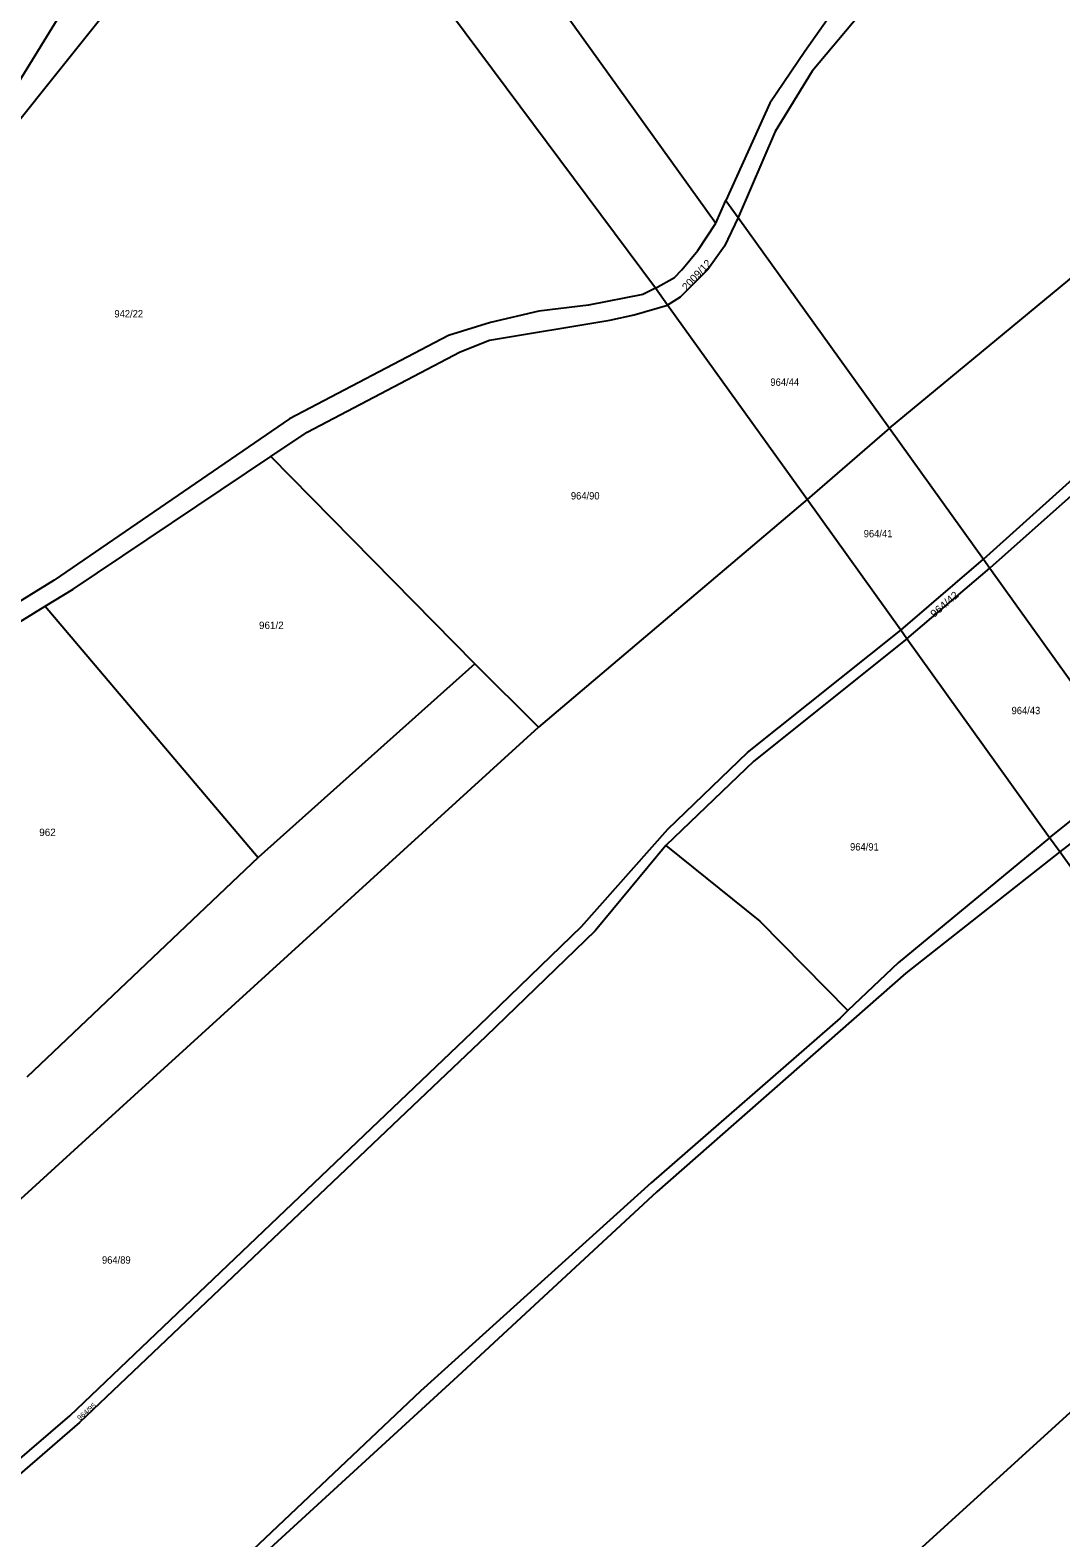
# Model space of a CAD drawing. Extents: x -679733 to -673243, y -1075091 to -1066557.
# Drawn here: x -675775.4 to -675537.9, y -1070049.2 to -1069701.8 of the extents above; entities that cross this region are included whole.
import ezdxf

# ---------------------------------------------------------------- set-up
doc = ezdxf.new("R2010")
doc.units = 0
doc.header["$LTSCALE"] = 0.68
doc.layers.add('1', color=7, linetype='Continuous', lineweight=25)
doc.layers.add('2', color=7, linetype='Continuous')

msp = doc.modelspace()

# ---------------------------------------------------------------- linework, layer by layer
at = {"layer": '1'}
for p, q in [((-675631.33, -1069761.26), (-675716.92, -1069646.26)), ((-675617.44, -1069746.31), (-675615.07, -1069741.04)), ((-675628.52, -1069765.17), (-675631.33, -1069761.26)), ((-675596.39, -1069809.98), (-675628.52, -1069765.17)), ((-675577.41, -1069793.55), (-675596.39, -1069809.98)), ((-675577.41, -1069793.55), (-675555.77, -1069823.71)), ((-675672.93, -1069847.79), (-675719.93, -1069800.08)), ((-675574.82, -1069840.05), (-675555.77, -1069823.71)), ((-675555.77, -1069823.71), (-675554.27, -1069825.81)), ((-675573.4, -1069842.03), (-675554.27, -1069825.81)), ((-675771.88, -1069834.54), (-675722.87, -1069892.41)), ((-675573.4, -1069842.03), (-675574.82, -1069840.05)), ((-675540.53, -1069887.87), (-675573.4, -1069842.03)), ((-675540.53, -1069887.87), (-675521.03, -1069872.16)), ((-675518.44, -1069875.77), (-675538.19, -1069891.12)), ((-675538.19, -1069891.12), (-675540.53, -1069887.87))]:
    msp.add_line(p, q, dxfattribs=at)
for points in [[(-675621.55, -1069571.95), (-675687.7, -1069624.65), (-675699.58, -1069631.78), (-675617.44, -1069746.31)], [(-675577.41, -1069793.55), (-675513.38, -1069740.61), (-675438.43, -1069681.55), (-675423.15, -1069696.73), (-675307.8, -1069614.74)], [(-675717.82, -1069645.05), (-675741.39, -1069660.86), (-675748.35, -1069676.94), (-675762.53, -1069688.49), (-675779.47, -1069716.06), (-675842.4, -1069797.54), (-675859.77, -1069811.19), (-675862.53, -1069814.43), (-675869.56, -1069827.39)], [(-675716.92, -1069646.26), (-675782.45, -1069728.27), (-675851.09, -1069821.24), (-675862.51, -1069834.12)], [(-675470.26, -1069646.77), (-675538.63, -1069669.95), (-675561.18, -1069682.64), (-675584.32, -1069698.28), (-675595.24, -1069711.25), (-675603.73, -1069725.16), (-675612.27, -1069744.94), (-675577.41, -1069793.55)], [(-675565.38, -1069679.68), (-675586.87, -1069694.73), (-675590.3, -1069697.33), (-675596.87, -1069706.69), (-675604.94, -1069718.64), (-675615.07, -1069741.04), (-675612.27, -1069744.94)], [(-675555.77, -1069823.71), (-675518.44, -1069790.15), (-675405.71, -1069702.71)], [(-675403.42, -1069704.62), (-675516.78, -1069792.46), (-675554.27, -1069825.81), (-675521.03, -1069872.16)], [(-675631.33, -1069761.26), (-675626.93, -1069758.81), (-675625.23, -1069757.07), (-675621.54, -1069752.58), (-675617.44, -1069746.31)], [(-675612.27, -1069744.94), (-675615.38, -1069751.55), (-675619.23, -1069756.95), (-675625.65, -1069763.37), (-675628.52, -1069765.17)], [(-675631.33, -1069761.26), (-675634.2, -1069762.68), (-675646.78, -1069765.19), (-675658.19, -1069766.56), (-675669.32, -1069769.18), (-675678.98, -1069772.2), (-675715.64, -1069791.37), (-675769.81, -1069828.53), (-675835.35, -1069869.05)], [(-675719.93, -1069800.08), (-675711.53, -1069794.44), (-675676.3, -1069775.93), (-675669.52, -1069773.24), (-675641.85, -1069768.6), (-675636.24, -1069767.43), (-675628.52, -1069765.17)], [(-675771.88, -1069834.54), (-675765.45, -1069830.58), (-675719.93, -1069800.08)], [(-675574.82, -1069840.05), (-675596.39, -1069809.98), (-675658.23, -1069862.37)], [(-675893.67, -1069923.41), (-675831.22, -1069871.09), (-675771.88, -1069834.54)], [(-675879.46, -1070118.41), (-675766.25, -1070021.08), (-675671.94, -1069931.16), (-675648.33, -1069908.36), (-675628.47, -1069885.88), (-675610.11, -1069868.24), (-675574.82, -1069840.05)], [(-675573.4, -1069842.03), (-675608.66, -1069870.26), (-675628.96, -1069889.69)], [(-675905, -1070088.77), (-675866.71, -1070052.45), (-675762.53, -1069957.43), (-675658.23, -1069862.37), (-675672.93, -1069847.79), (-675722.87, -1069892.41), (-675776.11, -1069943.02)], [(-675628.96, -1069889.69), (-675645.2, -1069909.3), (-675670.39, -1069933.68), (-675763.98, -1070022.64), (-675877.51, -1070120.83), (-675946.88, -1070180.33), (-675975.65, -1070203.46)], [(-675628.96, -1069889.69), (-675607.25, -1069907.1), (-675586.98, -1069927.72)], [(-675540.53, -1069887.87), (-675575.38, -1069916.67), (-675586.98, -1069927.72)], [(-675538.19, -1069891.12), (-675573.64, -1069919.1), (-675631.03, -1069969.49), (-675676.95, -1070012.01), (-675762.65, -1070090.6), (-675848.26, -1070168.99), (-675899.11, -1070214.87), (-675940, -1070251.13), (-675954.92, -1070261.4), (-675877.55, -1070343.52)], [(-675774.63, -1070249.66), (-675727.69, -1070203.97), (-675597.1, -1070076.12), (-675506.79, -1069993.92), (-675480.11, -1069972.11), (-675538.19, -1069891.12)], [(-675586.98, -1069927.72), (-675588.79, -1069929.44), (-675632.28, -1069967.41), (-675685.46, -1070015.37), (-675732.71, -1070060.1), (-675773.29, -1070096.59), (-675850.28, -1070166.64), (-675901.03, -1070212.58), (-675942, -1070248.77), (-675957.47, -1070258.48), (-675954.92, -1070261.4)]]:
    msp.add_lwpolyline(points, dxfattribs=at)

# ---------------------------------------------------------------- texts
at = {"layer": '2'}
for s, height, rotation, width, p in [('2009/12', 1.7, 47, 1.05, (-675624.148, -1069761.939)), ('964/42', 1.7, 41, 1.1, (-675567.092, -1069837.251)), ('964/95', 1.14, 41, 1.1, (-675763.936, -1070022.2))]:
    msp.add_text(s, height=height, rotation=rotation, dxfattribs=dict(at, width=width)).set_placement(p)
at = {"layer": '2', "width": 0.95}
for s, p in [('942/22', (-675755.96, -1069768.009)), ('964/44', (-675604.84, -1069783.759)), ('964/90', (-675650.8, -1069809.95)), ('964/41', (-675583.34, -1069818.66)), ('964/43', (-675549.28, -1069859.42)), ('964/91', (-675586.48, -1069890.83)), ('964/89', (-675758.82, -1069986.019))]:
    msp.add_text(s, height=1.7, dxfattribs=at).set_placement(p)
at = {"layer": '2'}
for s, p in [('961/2', (-675722.65, -1069839.79)), ('962', (-675773.27, -1069887.489))]:
    msp.add_text(s, height=1.7, dxfattribs=at).set_placement(p)

doc.saveas('drawing.dxf')
